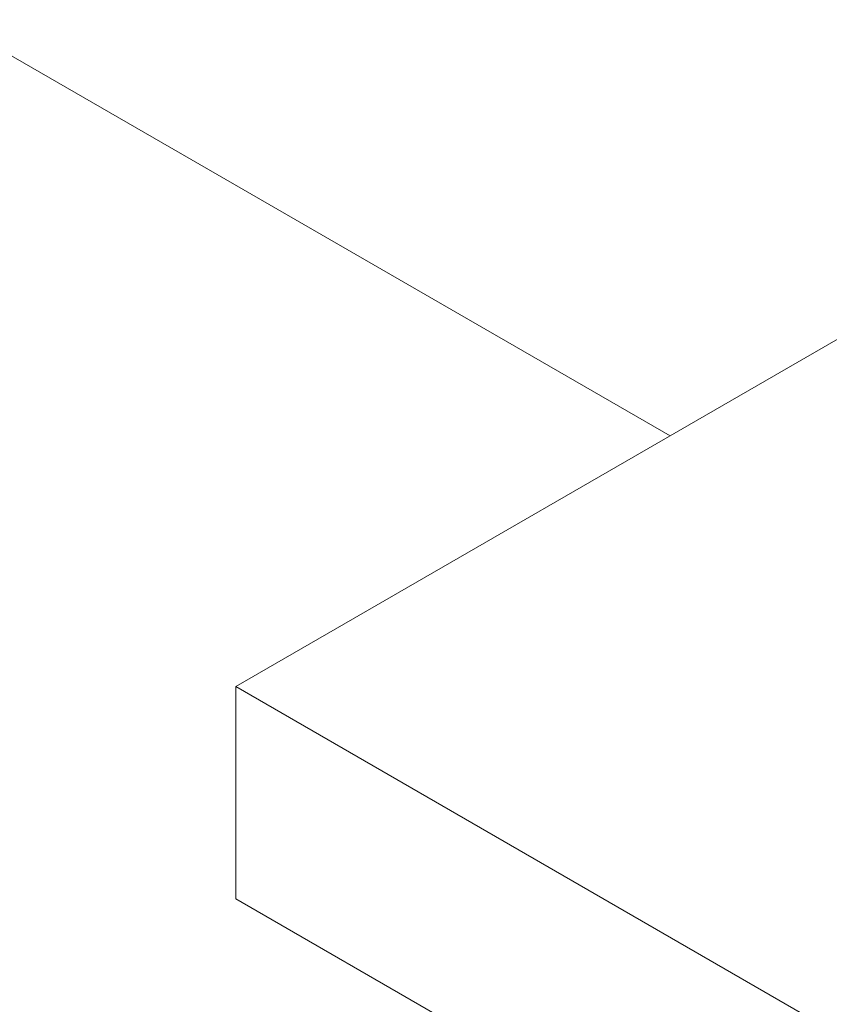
# Model space of a CAD drawing. Header units: metres. Extents: x -33 to 126, y -29 to 31.
# Tile 549 of 656: x 86.29 to 86.602, y 2.572 to 2.951. Entities that reach past the tile are written whole.
import ezdxf

# ---------------------------------------------------------------- set-up
doc = ezdxf.new("R2010")
doc.units = ezdxf.units.M
doc.layers.add('A-GENM', color=13, linetype='Continuous', lineweight=18)
doc.layers.add('A-WALL', color=113, linetype='Continuous', lineweight=18)

# ---------------------------------------------------------------- blocks, each defined once
blk = doc.blocks.new('Modelos genéricos 521 - Modelos genéricos 77-2147651-PERSPECTIVA GERAL')
at = {"layer": 'A-GENM', "lineweight": 9}
for p, q in [((11.71406, 2.82996), (11.47895, 2.69422)), ((11.47895, 2.69422), (12.11535, 2.3268)), ((11.47895, 2.69422), (11.47895, 2.61257)), ((12.11535, 2.24515), (11.47895, 2.61257))]:
    blk.add_line(p, q, dxfattribs=at)

msp = doc.modelspace()

# ---------------------------------------------------------------- linework, layer by layer
at = {"layer": 'A-WALL', "lineweight": 9}
msp.add_line((86.54026, 2.79069), (86.26282, 2.95088), dxfattribs=at)

# ---------------------------------------------------------------- block references
at = {"layer": 'A-GENM', "lineweight": 9}
msp.add_blockref('Modelos genéricos 521 - Modelos genéricos 77-2147651-PERSPECTIVA GERAL', (74.89421, 0), dxfattribs=at)

doc.saveas('drawing.dxf')
